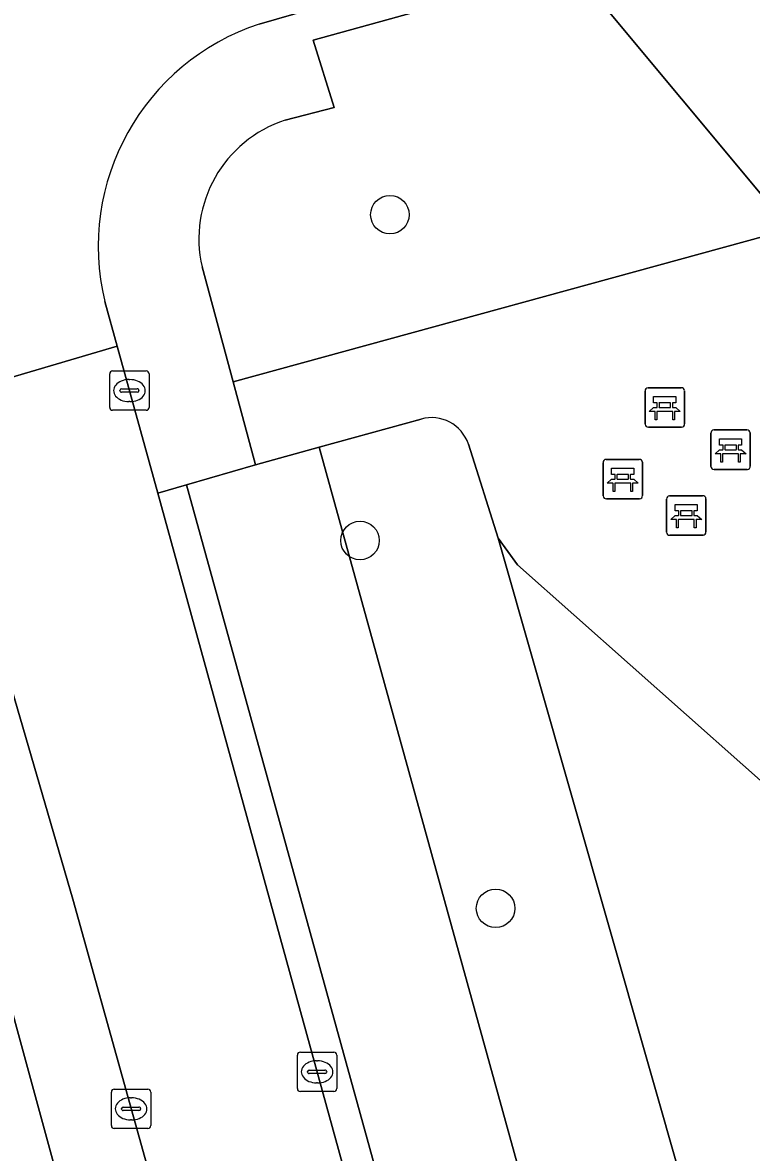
# Model space of a CAD drawing. Extents: x 159053 to 160042, y 380449 to 381423.
# Drawn here: x 159271.09 to 159289.58, y 381021.1 to 381049.76 of the extents above; entities that cross this region are included whole.
import ezdxf

# ---------------------------------------------------------------- set-up
doc = ezdxf.new("R2010")
doc.units = 0
for name, color, linetype in [('IMGEO_Bank', 7, 'Continuous'), ('IMGEO_Boom', 7, 'Continuous'), ('IMGEO_Groenvoorziening', 7, 'Continuous'), ('IMGEO_Kolk', 7, 'Continuous'), ('IMGEO_Parkeervlak_open', 7, 'Continuous'), ('IMGEO_Rijbaan_lokaal_open', 7, 'Continuous'), ('IMGEO_Voetpad_halfverhard', 7, 'Continuous'), ('IMGEO_Voetpad_open', 7, 'Continuous')]:
    doc.layers.add(name, color=color, linetype=linetype)

msp = doc.modelspace()

# ---------------------------------------------------------------- linework, layer by layer
at = {"layer": 'IMGEO_Bank'}
for p, q in [((159286.886, 381039.573), (159286.886, 381040.414)), ((159286.886, 381040.414), (159286.886, 381039.573)), ((159286.961, 381040.498), (159287.802, 381040.498)), ((159287.802, 381040.498), (159286.961, 381040.498)), ((159287.886, 381040.423), (159287.886, 381039.582)), ((159287.886, 381039.582), (159287.886, 381040.423)), ((159287.195, 381040.004), (159287.195, 381040.11)), ((159287.239, 381040.11), (159287.239, 381040.004)), ((159287.527, 381040.116), (159287.245, 381040.116)), ((159287.533, 381040.004), (159287.533, 381040.11)), ((159287.577, 381040.11), (159287.577, 381040.004)), ((159287.583, 381039.896), (159287.19, 381039.896)), ((159287.245, 381039.998), (159287.527, 381039.998)), ((159287.811, 381039.498), (159286.97, 381039.498)), ((159286.97, 381039.498), (159287.811, 381039.498)), ((159288.554, 381038.501), (159288.554, 381039.342)), ((159288.554, 381039.342), (159288.554, 381038.501)), ((159288.629, 381039.426), (159289.47, 381039.426)), ((159289.47, 381039.426), (159288.629, 381039.426)), ((159289.554, 381039.351), (159289.554, 381038.51)), ((159289.554, 381038.51), (159289.554, 381039.351)), ((159288.863, 381038.932), (159288.863, 381039.038)), ((159288.907, 381039.038), (159288.907, 381038.932)), ((159289.195, 381039.044), (159288.913, 381039.044)), ((159288.913, 381038.926), (159289.195, 381038.926)), ((159289.201, 381038.932), (159289.201, 381039.038)), ((159289.245, 381039.038), (159289.245, 381038.932)), ((159285.894, 381038.681), (159286.735, 381038.681)), ((159286.735, 381038.681), (159285.894, 381038.681)), ((159289.251, 381038.824), (159288.858, 381038.824)), ((159285.819, 381037.756), (159285.819, 381038.597)), ((159285.819, 381038.597), (159285.819, 381037.756)), ((159286.819, 381038.606), (159286.819, 381037.765)), ((159286.819, 381037.765), (159286.819, 381038.606)), ((159289.479, 381038.426), (159288.638, 381038.426)), ((159288.638, 381038.426), (159289.479, 381038.426)), ((159286.516, 381038.079), (159286.123, 381038.079)), ((159286.128, 381038.187), (159286.128, 381038.293)), ((159286.172, 381038.293), (159286.172, 381038.187)), ((159286.46, 381038.299), (159286.178, 381038.299)), ((159286.178, 381038.181), (159286.46, 381038.181)), ((159286.466, 381038.187), (159286.466, 381038.293)), ((159286.51, 381038.293), (159286.51, 381038.187)), ((159286.744, 381037.681), (159285.903, 381037.681)), ((159285.903, 381037.681), (159286.744, 381037.681)), ((159287.43, 381036.831), (159287.43, 381037.672)), ((159287.43, 381037.672), (159287.43, 381036.831)), ((159287.505, 381037.756), (159288.346, 381037.756)), ((159288.346, 381037.756), (159287.505, 381037.756)), ((159288.43, 381037.681), (159288.43, 381036.84)), ((159288.43, 381036.84), (159288.43, 381037.681)), ((159287.739, 381037.262), (159287.739, 381037.368)), ((159287.783, 381037.368), (159287.783, 381037.262)), ((159288.071, 381037.374), (159287.789, 381037.374)), ((159287.789, 381037.256), (159288.071, 381037.256)), ((159288.077, 381037.262), (159288.077, 381037.368)), ((159288.121, 381037.368), (159288.121, 381037.262)), ((159288.127, 381037.154), (159287.734, 381037.154)), ((159288.355, 381036.756), (159287.514, 381036.756)), ((159287.514, 381036.756), (159288.355, 381036.756))]:
    msp.add_line(p, q, dxfattribs=at)
for points in [[(159287.189, 381040.116), (159287.103, 381040.116), (159287.103, 381040.277), (159287.666, 381040.277), (159287.666, 381040.116), (159287.583, 381040.116)], [(159287.133, 381039.896), (159286.991, 381039.896), (159287.103, 381039.998), (159287.189, 381039.998)], [(159287.183, 381039.889), (159287.183, 381039.682), (159287.14, 381039.682), (159287.14, 381039.889)], [(159287.583, 381039.998), (159287.666, 381039.998), (159287.778, 381039.896), (159287.639, 381039.896)], [(159287.633, 381039.889), (159287.633, 381039.682), (159287.589, 381039.682), (159287.589, 381039.889)], [(159288.857, 381039.044), (159288.771, 381039.044), (159288.771, 381039.205), (159289.334, 381039.205), (159289.334, 381039.044), (159289.251, 381039.044)], [(159288.801, 381038.824), (159288.659, 381038.824), (159288.771, 381038.926), (159288.857, 381038.926)], [(159289.251, 381038.926), (159289.334, 381038.926), (159289.446, 381038.824), (159289.307, 381038.824)], [(159288.851, 381038.817), (159288.851, 381038.61), (159288.808, 381038.61), (159288.808, 381038.817)], [(159289.301, 381038.817), (159289.301, 381038.61), (159289.257, 381038.61), (159289.257, 381038.817)], [(159286.122, 381038.299), (159286.036, 381038.299), (159286.036, 381038.46), (159286.599, 381038.46), (159286.599, 381038.299), (159286.516, 381038.299)], [(159286.066, 381038.079), (159285.924, 381038.079), (159286.036, 381038.181), (159286.122, 381038.181)], [(159286.116, 381038.072), (159286.116, 381037.865), (159286.073, 381037.865), (159286.073, 381038.072)], [(159286.516, 381038.181), (159286.599, 381038.181), (159286.711, 381038.079), (159286.572, 381038.079)], [(159286.566, 381038.072), (159286.566, 381037.865), (159286.522, 381037.865), (159286.522, 381038.072)], [(159287.733, 381037.374), (159287.647, 381037.374), (159287.647, 381037.535), (159288.21, 381037.535), (159288.21, 381037.374), (159288.127, 381037.374)], [(159287.677, 381037.154), (159287.535, 381037.154), (159287.647, 381037.256), (159287.733, 381037.256)], [(159288.127, 381037.256), (159288.21, 381037.256), (159288.322, 381037.154), (159288.183, 381037.154)], [(159287.727, 381037.147), (159287.727, 381036.94), (159287.684, 381036.94), (159287.684, 381037.147)], [(159288.177, 381037.147), (159288.177, 381036.94), (159288.133, 381036.94), (159288.133, 381037.147)]]:
    msp.add_lwpolyline(points, dxfattribs=at)
for centre, radius, start, end in [((159286.964, 381040.42), 0.0779, 92.4484, 184.2845), ((159286.964, 381040.42), 0.0779, 92.4484, 184.2845), ((159287.808, 381040.42), 0.0779, 2.4484, 94.2845), ((159287.808, 381040.42), 0.0779, 2.4484, 94.2845), ((159287.188, 381040.109), 0.00671, 2.8957, 87.1043), ((159287.245, 381040.109), 0.00671, 92.8957, 177.1043), ((159287.527, 381040.109), 0.00671, 2.8957, 87.1043), ((159287.584, 381040.109), 0.00671, 92.8957, 177.1043), ((159287.133, 381039.889), 0.00671, 2.8957, 87.1043), ((159287.19, 381039.889), 0.00671, 92.8957, 177.1043), ((159287.188, 381040.005), 0.00671, 272.8957, 357.1043), ((159287.245, 381040.005), 0.00671, 182.8957, 267.1043), ((159287.527, 381040.005), 0.00671, 272.8957, 357.1043), ((159287.584, 381040.005), 0.00671, 182.8957, 267.1043), ((159287.582, 381039.889), 0.00671, 2.8957, 87.1043), ((159287.639, 381039.889), 0.00671, 92.8957, 177.1043), ((159286.964, 381039.576), 0.0779, 182.4484, 274.2845), ((159286.964, 381039.576), 0.0779, 182.4484, 274.2845), ((159287.808, 381039.576), 0.0779, 272.4484, 4.2845), ((159287.808, 381039.576), 0.0779, 272.4484, 4.2845), ((159288.632, 381039.348), 0.0779, 92.4484, 184.2845), ((159288.632, 381039.348), 0.0779, 92.4484, 184.2845), ((159289.476, 381039.348), 0.0779, 2.4484, 94.2845), ((159289.476, 381039.348), 0.0779, 2.4484, 94.2845), ((159288.856, 381039.037), 0.00671, 2.8957, 87.1043), ((159288.856, 381038.933), 0.00671, 272.8957, 357.1043), ((159288.913, 381039.037), 0.00671, 92.8957, 177.1043), ((159288.913, 381038.933), 0.00671, 182.8957, 267.1043), ((159289.195, 381039.037), 0.00671, 2.8957, 87.1043), ((159289.195, 381038.933), 0.00671, 272.8957, 357.1043), ((159289.252, 381039.037), 0.00671, 92.8957, 177.1043), ((159289.252, 381038.933), 0.00671, 182.8957, 267.1043), ((159285.897, 381038.603), 0.0779, 92.4484, 184.2845), ((159285.897, 381038.603), 0.0779, 92.4484, 184.2845), ((159286.741, 381038.603), 0.0779, 2.4484, 94.2845), ((159286.741, 381038.603), 0.0779, 2.4484, 94.2845), ((159288.801, 381038.817), 0.00671, 2.8957, 87.1043), ((159288.858, 381038.817), 0.00671, 92.8957, 177.1043), ((159289.25, 381038.817), 0.00671, 2.8957, 87.1043), ((159289.307, 381038.817), 0.00671, 92.8957, 177.1043), ((159288.632, 381038.504), 0.0779, 182.4484, 274.2845), ((159288.632, 381038.504), 0.0779, 182.4484, 274.2845), ((159289.476, 381038.504), 0.0779, 272.4484, 4.2845), ((159289.476, 381038.504), 0.0779, 272.4484, 4.2845), ((159286.066, 381038.072), 0.00671, 2.8957, 87.1043), ((159286.123, 381038.072), 0.00671, 92.8957, 177.1043), ((159286.121, 381038.292), 0.00671, 2.8957, 87.1043), ((159286.121, 381038.188), 0.00671, 272.8957, 357.1043), ((159286.178, 381038.292), 0.00671, 92.8957, 177.1043), ((159286.178, 381038.188), 0.00671, 182.8957, 267.1043), ((159286.46, 381038.292), 0.00671, 2.8957, 87.1043), ((159286.46, 381038.188), 0.00671, 272.8957, 357.1043), ((159286.517, 381038.292), 0.00671, 92.8957, 177.1043), ((159286.517, 381038.188), 0.00671, 182.8957, 267.1043), ((159286.515, 381038.072), 0.00671, 2.8957, 87.1043), ((159286.572, 381038.072), 0.00671, 92.8957, 177.1043), ((159285.897, 381037.759), 0.0779, 182.4484, 274.2845), ((159285.897, 381037.759), 0.0779, 182.4484, 274.2845), ((159286.741, 381037.759), 0.0779, 272.4484, 4.2845), ((159286.741, 381037.759), 0.0779, 272.4484, 4.2845), ((159287.508, 381037.678), 0.0779, 92.4484, 184.2845), ((159287.508, 381037.678), 0.0779, 92.4484, 184.2845), ((159288.352, 381037.678), 0.0779, 2.4484, 94.2845), ((159288.352, 381037.678), 0.0779, 2.4484, 94.2845), ((159287.732, 381037.367), 0.00671, 2.8957, 87.1043), ((159287.732, 381037.263), 0.00671, 272.8957, 357.1043), ((159287.789, 381037.367), 0.00671, 92.8957, 177.1043), ((159287.789, 381037.263), 0.00671, 182.8957, 267.1043), ((159288.071, 381037.367), 0.00671, 2.8957, 87.1043), ((159288.071, 381037.263), 0.00671, 272.8957, 357.1043), ((159288.128, 381037.367), 0.00671, 92.8957, 177.1043), ((159288.128, 381037.263), 0.00671, 182.8957, 267.1043), ((159287.677, 381037.147), 0.00671, 2.8957, 87.1043), ((159287.734, 381037.147), 0.00671, 92.8957, 177.1043), ((159288.126, 381037.147), 0.00671, 2.8957, 87.1043), ((159288.183, 381037.147), 0.00671, 92.8957, 177.1043), ((159287.508, 381036.834), 0.0779, 182.4484, 274.2845), ((159287.508, 381036.834), 0.0779, 182.4484, 274.2845), ((159288.352, 381036.834), 0.0779, 272.4484, 4.2845), ((159288.352, 381036.834), 0.0779, 272.4484, 4.2845)]:
    msp.add_arc(centre, radius, start, end, dxfattribs=at)
at = {"layer": 'IMGEO_Boom'}
for centre in [(159280.412, 381044.887), (159279.654, 381036.622), (159283.093, 381027.293)]:
    msp.add_circle(centre, 0.489, dxfattribs=at)
at = {"layer": 'IMGEO_Groenvoorziening'}
for points in [[(159285.051, 381051.139), (159290.562, 381044.52), (159302.999, 381047.929), (159303.988, 381056.394)], [(159276.999, 381038.54), (159275.255, 381038.031), (159284.91, 381003.085), (159288.287, 381004.007), (159278.621, 381038.988)]]:
    msp.add_lwpolyline(points, close=True, dxfattribs=at)
for points in [[(159275.646, 381043.561), (159276.432, 381040.646), (159290.562, 381044.52), (159285.051, 381051.139), (159278.469, 381049.313), (159279.001, 381047.603), (159277.753, 381047.283)], [(159281.202, 381039.702), (159278.621, 381038.988)], [(159278.621, 381038.988), (159288.287, 381004.007)], [(159283.16, 381036.679), (159282.404, 381039.068)], [(159287.883, 381020.116), (159283.16, 381036.679)], [(159292.224, 381028.396), (159283.651, 381036.009), (159283.16, 381036.679), (159287.883, 381020.116), (159294.228, 381021.853), (159292.633, 381027.712)]]:
    msp.add_lwpolyline(points, dxfattribs=at)
for centre, radius, start, end in [((159278.735, 381044.27), 3.169, 108.0505, 192.9216), ((159281.469, 381038.752), 0.987, 18.6933, 105.6875)]:
    msp.add_arc(centre, radius, start, end, dxfattribs=at)
at = {"layer": 'IMGEO_Kolk'}
for p, q in [((159273.379, 381040.925), (159274.231, 381040.925)), ((159273.304, 381039.999), (159273.304, 381040.851)), ((159273.792, 381040.705), (159273.817, 381040.705)), ((159274.305, 381040.851), (159274.305, 381039.999)), ((159273.563, 381040.419), (159273.563, 381040.431)), ((159274.001, 381040.382), (159273.603, 381040.382)), ((159273.606, 381040.468), (159274.004, 381040.468)), ((159274.047, 381040.431), (159274.047, 381040.419)), ((159273.815, 381040.145), (159273.79, 381040.145)), ((159274.231, 381039.925), (159273.379, 381039.925)), ((159278.065, 381022.72), (159278.065, 381023.572)), ((159278.14, 381023.646), (159278.992, 381023.646)), ((159279.066, 381023.572), (159279.066, 381022.72)), ((159278.367, 381023.189), (159278.765, 381023.189)), ((159278.553, 381023.426), (159278.578, 381023.426)), ((159278.324, 381023.14), (159278.324, 381023.152)), ((159278.762, 381023.103), (159278.364, 381023.103)), ((159278.808, 381023.152), (159278.808, 381023.14)), ((159273.346, 381021.782), (159273.346, 381022.634)), ((159273.421, 381022.708), (159274.273, 381022.708)), ((159274.347, 381022.634), (159274.347, 381021.782)), ((159278.992, 381022.646), (159278.14, 381022.646)), ((159278.576, 381022.866), (159278.551, 381022.866)), ((159273.834, 381022.488), (159273.859, 381022.488)), ((159273.605, 381022.202), (159273.605, 381022.214)), ((159274.043, 381022.165), (159273.645, 381022.165)), ((159273.648, 381022.251), (159274.046, 381022.251)), ((159274.089, 381022.214), (159274.089, 381022.202)), ((159273.857, 381021.928), (159273.832, 381021.928)), ((159274.273, 381021.708), (159273.421, 381021.708))]:
    msp.add_line(p, q, dxfattribs=at)
for points in [[(159273.379, 381040.925), (159274.231, 381040.925)], [(159273.304, 381039.999), (159273.304, 381040.851)], [(159274.305, 381040.851), (159274.305, 381039.999)], [(159274.231, 381039.925), (159273.379, 381039.925)], [(159278.065, 381022.72), (159278.065, 381023.572)], [(159278.14, 381023.646), (159278.992, 381023.646)], [(159279.066, 381023.572), (159279.066, 381022.72)], [(159273.346, 381021.782), (159273.346, 381022.634)], [(159273.421, 381022.708), (159274.273, 381022.708)], [(159274.347, 381022.634), (159274.347, 381021.782)], [(159278.992, 381022.646), (159278.14, 381022.646)], [(159274.273, 381021.708), (159273.421, 381021.708)]]:
    msp.add_lwpolyline(points, dxfattribs=at)
for centre, radius, start, end in [((159273.381, 381040.849), 0.0765, 91.552, 178.448), ((159273.381, 381040.849), 0.0765, 91.552, 178.448), ((159274.229, 381040.849), 0.0765, 1.552, 88.448), ((159274.229, 381040.849), 0.0765, 1.552, 88.448), ((159273.603, 381040.428), 0.0403, 85.8775, 175.7526), ((159273.6, 381040.418), 0.0366, 178.938, 274.7102), ((159274.004, 381040.425), 0.043, 264.8664, 352.4533), ((159274.008, 381040.43), 0.0386, 1.7309, 96.639), ((159273.381, 381040.001), 0.0765, 181.552, 268.448), ((159273.381, 381040.001), 0.0765, 181.552, 268.448), ((159274.229, 381040.001), 0.0765, 271.552, 358.448), ((159274.229, 381040.001), 0.0765, 271.552, 358.448), ((159278.142, 381023.57), 0.0765, 91.552, 178.448), ((159278.142, 381023.57), 0.0765, 91.552, 178.448), ((159278.99, 381023.57), 0.0765, 1.552, 88.448), ((159278.99, 381023.57), 0.0765, 1.552, 88.448), ((159278.364, 381023.149), 0.0403, 85.8775, 175.7526), ((159278.769, 381023.151), 0.0386, 1.7309, 96.639), ((159278.361, 381023.139), 0.0366, 178.938, 274.7102), ((159278.765, 381023.146), 0.043, 264.8664, 352.4533), ((159273.423, 381022.632), 0.0765, 91.552, 178.448), ((159273.423, 381022.632), 0.0765, 91.552, 178.448), ((159274.271, 381022.632), 0.0765, 1.552, 88.448), ((159274.271, 381022.632), 0.0765, 1.552, 88.448), ((159278.142, 381022.722), 0.0765, 181.552, 268.448), ((159278.142, 381022.722), 0.0765, 181.552, 268.448), ((159278.99, 381022.722), 0.0765, 271.552, 358.448), ((159278.99, 381022.722), 0.0765, 271.552, 358.448), ((159273.645, 381022.211), 0.0403, 85.8775, 175.7526), ((159273.642, 381022.201), 0.0366, 178.938, 274.7102), ((159274.046, 381022.208), 0.043, 264.8664, 352.4533), ((159274.05, 381022.213), 0.0386, 1.7309, 96.639), ((159273.423, 381021.784), 0.0765, 181.552, 268.448), ((159273.423, 381021.784), 0.0765, 181.552, 268.448), ((159274.271, 381021.784), 0.0765, 271.552, 358.448), ((159274.271, 381021.784), 0.0765, 271.552, 358.448)]:
    msp.add_arc(centre, radius, start, end, dxfattribs=at)
for centre, major_axis, ratio, start_param, end_param in [((159273.791, 381040.425), (-0.387, 0.002), 0.722429, 4.712389, 7.853982), ((159273.816, 381040.425), (-0.39, 0.002), 0.717154, 1.570796, 4.712389), ((159278.552, 381023.146), (-0.387, 0.002), 0.722429, 4.712389, 7.853982), ((159278.577, 381023.146), (-0.39, 0.002), 0.717154, 1.570796, 4.712389), ((159273.833, 381022.208), (-0.387, 0.002), 0.722429, 4.712389, 7.853982), ((159273.858, 381022.208), (-0.39, 0.002), 0.717154, 1.570796, 4.712389)]:
    msp.add_ellipse(centre, major_axis=major_axis, ratio=ratio, start_param=start_param, end_param=end_param, dxfattribs=at)
at = {"layer": 'IMGEO_Parkeervlak_open'}
for points in [[(159279.948, 381000.36), (159277.298, 381009.854), (159276.555, 381012.513), (159272.365, 381027.525), (159269.262, 381038.169)], [(159268.264, 381034.054), (159276.691, 381003.185)]]:
    msp.add_lwpolyline(points, dxfattribs=at)
at = {"layer": 'IMGEO_Rijbaan_lokaal_open'}
for points in [[(159277.099, 381049.719), (159278.415, 381050.096), (159277.07, 381054.906), (159265.762, 381051.78), (159260.708, 381050.396), (159258.705, 381049.826), (159260.032, 381045.054), (159261.269, 381045.393)], [(159268.387, 381041.387), (159268.697, 381040.137), (159273.493, 381041.555), (159273.183, 381042.681)]]:
    msp.add_lwpolyline(points, dxfattribs=at)
msp.add_lwpolyline([(159274.521, 381037.826), (159273.493, 381041.555), (159268.697, 381040.137), (159269.204, 381038.366), (159269.262, 381038.169), (159272.365, 381027.525), (159276.555, 381012.513), (159281.141, 381013.801)], close=True, dxfattribs=at)
msp.add_arc((159278.935, 381044.089), 5.921, 108.0587, 193.7575, dxfattribs=at)
at = {"layer": 'IMGEO_Voetpad_halfverhard'}
for points in [[(159309.376, 381047.417), (159314.446, 381048.784), (159315.95, 381049.19), (159315.65, 381051.398), (159302.999, 381047.929), (159290.562, 381044.52), (159276.432, 381040.646), (159276.999, 381038.54), (159278.621, 381038.988), (159281.202, 381039.702)], [(159282.404, 381039.068), (159283.16, 381036.679), (159283.651, 381036.009), (159292.224, 381028.396)]]:
    msp.add_lwpolyline(points, dxfattribs=at)
msp.add_arc((159281.469, 381038.752), 0.987, 18.6933, 105.6875, dxfattribs=at)
at = {"layer": 'IMGEO_Voetpad_open'}
for points in [[(159279.001, 381047.603), (159278.469, 381049.313), (159285.051, 381051.139), (159303.988, 381056.394), (159309.774, 381057.999), (159309.507, 381058.717), (159309.337, 381058.669), (159292.011, 381053.865), (159289.361, 381053.131), (159278.415, 381050.096), (159277.099, 381049.719)], [(159277.753, 381047.283), (159279.001, 381047.603)], [(159273.183, 381042.681), (159273.493, 381041.555), (159274.521, 381037.826), (159275.255, 381038.031), (159276.999, 381038.54), (159276.432, 381040.646), (159275.646, 381043.561)], [(159298.988, 380952.473), (159295.334, 380965.488), (159293.056, 380973.607), (159292.532, 380975.5), (159284.91, 381003.085), (159275.255, 381038.031), (159274.521, 381037.826), (159281.141, 381013.801), (159281.874, 381011.139), (159288.716, 380986.309), (159291.694, 380975.682), (159292.436, 380973.036), (159298.493, 380951.423)], [(159276.691, 381003.185), (159268.264, 381034.054)]]:
    msp.add_lwpolyline(points, dxfattribs=at)
for centre, radius, start, end in [((159278.935, 381044.089), 5.921, 108.0587, 193.7575), ((159278.735, 381044.27), 3.169, 108.0505, 192.9216)]:
    msp.add_arc(centre, radius, start, end, dxfattribs=at)

doc.saveas('drawing.dxf')
